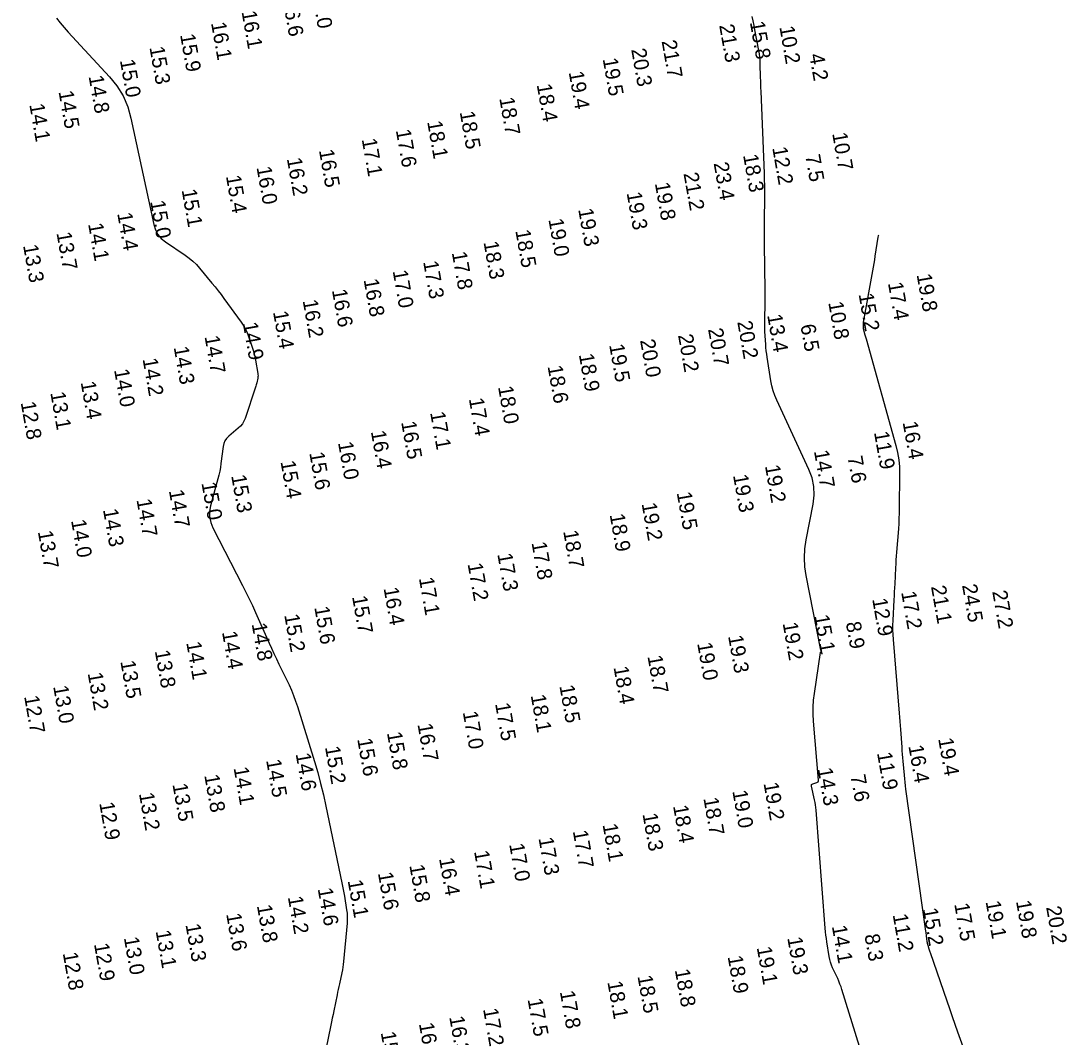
# Model space of a CAD drawing. Extents: x 988130 to 1132882, y 654656 to 841453.
# Drawn here: x 1038340.5 to 1038692.2, y 809510.9 to 809852.7 of the extents above; entities that cross this region are included whole.
import ezdxf

# ---------------------------------------------------------------- set-up
doc = ezdxf.new("R2010")
doc.units = 0
doc.layers.add('V-TOPO-MAJR', color=7, linetype='Continuous')
doc.layers.add('V-TOPO-SOUN', color=7, linetype='Continuous')

msp = doc.modelspace()

# ---------------------------------------------------------------- linework, layer by layer
at = {"layer": 'V-TOPO-MAJR'}
for points in [[(1038352.5, 809853.65), (1038353.75, 809852.04), (1038355.05, 809850.47), (1038356.42, 809848.95), (1038370.27, 809833.96), (1038372.81, 809830.84), (1038374.86, 809827.47), (1038376.44, 809823.85), (1038377.53, 809819.98), (1038385.21, 809784.21), (1038385.75, 809782.46), (1038386.58, 809780.91), (1038387.71, 809779.56), (1038389.12, 809778.4), (1038395.79, 809773.87), (1038397.11, 809772.91), (1038398.34, 809771.86), (1038399.5, 809770.73), (1038400.58, 809769.52), (1038404.75, 809764.48), (1038405.79, 809763.22), (1038406.8, 809761.94), (1038407.79, 809760.64), (1038408.77, 809759.33), (1038414.55, 809751.42), (1038415.23, 809750.43), (1038415.82, 809749.39), (1038416.33, 809748.31), (1038416.77, 809747.19), (1038418.56, 809742.02), (1038418.84, 809741.17), (1038419.07, 809740.32), (1038419.27, 809739.46), (1038419.43, 809738.59), (1038420.18, 809734.13), (1038420.22, 809733.74), (1038420.23, 809733.35), (1038420.21, 809732.97), (1038420.14, 809732.58), (1038419.81, 809731.04), (1038419.72, 809730.66), (1038419.63, 809730.28), (1038419.52, 809729.9), (1038419.4, 809729.53), (1038415.88, 809719.04), (1038415.49, 809718.08), (1038414.97, 809717.21), (1038414.34, 809716.41), (1038413.6, 809715.7), (1038410.37, 809713.01), (1038409.64, 809712.29), (1038409.09, 809711.48), (1038408.7, 809710.58), (1038408.49, 809709.58), (1038407.76, 809703.82), (1038407.57, 809702.52), (1038407.34, 809701.23), (1038407.06, 809699.94), (1038406.74, 809698.67), (1038404.28, 809689.65), (1038403.93, 809687.75), (1038403.95, 809685.88), (1038404.32, 809684.04), (1038405.06, 809682.25), (1038415.04, 809662.84), (1038416.18, 809660.59), (1038417.29, 809658.32), (1038418.36, 809656.04), (1038419.41, 809653.74), (1038423.99, 809643.47), (1038424.79, 809641.69), (1038425.6, 809639.92), (1038426.43, 809638.15), (1038427.27, 809636.39), (1038430.65, 809629.36), (1038431.46, 809627.59), (1038432.2, 809625.79), (1038432.87, 809623.97), (1038433.48, 809622.12), (1038439.18, 809603.63), (1038440.28, 809599.92), (1038441.28, 809596.18), (1038442.21, 809592.43), (1038443.04, 809588.65), (1038448.41, 809562.83), (1038448.64, 809561.7), (1038448.86, 809560.57), (1038449.06, 809559.44), (1038449.25, 809558.3), (1038449.99, 809553.77), (1038450.14, 809552.63), (1038450.22, 809551.49), (1038450.22, 809550.35), (1038450.16, 809549.21), (1038448.99, 809536.35), (1038448.89, 809535.4), (1038448.76, 809534.45), (1038448.6, 809533.51), (1038448.41, 809532.58), (1038447.59, 809528.84), (1038447.39, 809527.91), (1038447.19, 809526.97), (1038446.99, 809526.04), (1038446.8, 809525.1), (1038445.69, 809519.73), (1038445.44, 809518.52), (1038445.19, 809517.31), (1038444.94, 809516.1), (1038444.69, 809514.89), (1038442.19, 809502.92)], [(1038629.32, 809485.38), (1038616.5, 809526.91), (1038616.19, 809527.86), (1038615.85, 809528.79), (1038615.47, 809529.71), (1038615.07, 809530.62), (1038613.37, 809534.24), (1038612.98, 809535.15), (1038612.66, 809536.09), (1038612.4, 809537.04), (1038612.21, 809538.02), (1038611.43, 809542.92), (1038611.26, 809544.06), (1038611.12, 809545.21), (1038610.99, 809546.36), (1038610.89, 809547.52), (1038607.86, 809587.24), (1038607.78, 809588.13), (1038607.66, 809589.01), (1038607.51, 809589.88), (1038607.32, 809590.75), (1038606.26, 809595.32), (1038606.23, 809595.61), (1038606.31, 809595.85), (1038606.48, 809596.03), (1038606.74, 809596.15), (1038608.01, 809596.52), (1038608.28, 809596.64), (1038608.47, 809596.83), (1038608.57, 809597.07), (1038608.59, 809597.37), (1038606.92, 809617.2), (1038606.79, 809619.54), (1038606.8, 809621.89), (1038606.94, 809624.22), (1038607.23, 809626.55), (1038609.32, 809640.3), (1038609.34, 809640.39), (1038609.37, 809640.42), (1038609.42, 809640.4), (1038609.48, 809640.33), (1038609.73, 809639.93), (1038609.78, 809639.86), (1038609.81, 809639.84), (1038609.81, 809639.87), (1038609.78, 809639.96), (1038609.48, 809640.85), (1038609.42, 809641.04), (1038609.37, 809641.23), (1038609.32, 809641.42), (1038609.28, 809641.61), (1038604.52, 809666.14), (1038604.08, 809669.15), (1038603.93, 809672.16), (1038604.07, 809675.17), (1038604.51, 809678.18), (1038606.84, 809690.21), (1038607.19, 809693.19), (1038607.07, 809696.12), (1038606.48, 809698.98), (1038605.43, 809701.79), (1038594.61, 809725.19), (1038593.95, 809726.75), (1038593.4, 809728.35), (1038592.97, 809729.98), (1038592.64, 809731.64), (1038591.37, 809739.57), (1038591.21, 809740.65), (1038591.08, 809741.73), (1038590.97, 809742.82), (1038590.9, 809743.91), (1038590.64, 809748.26), (1038590.58, 809749.35), (1038590.55, 809750.44), (1038590.55, 809751.53), (1038590.56, 809752.62), (1038590.69, 809757.48), (1038590.71, 809758.65), (1038590.72, 809759.82), (1038590.72, 809761), (1038590.71, 809762.17), (1038590.48, 809777.5), (1038590.46, 809779.5), (1038590.45, 809781.49), (1038590.45, 809783.48), (1038590.47, 809785.47), (1038590.55, 809793.43), (1038590.56, 809795.42), (1038590.54, 809797.41), (1038590.5, 809799.4), (1038590.43, 809801.39), (1038589.32, 809829.12), (1038589.28, 809830.26), (1038589.24, 809831.41), (1038589.2, 809832.55), (1038589.17, 809833.69), (1038589.04, 809838.27), (1038588.99, 809839.42), (1038588.89, 809840.55), (1038588.74, 809841.69), (1038588.55, 809842.81), (1038587.24, 809849.66), (1038586.95, 809851.17), (1038586.66, 809852.69), (1038586.37, 809854.2)], [(1038628.84, 809780.66), (1038628.63, 809780.41), (1038628.52, 809780.03), (1038627.61, 809773.54), (1038627.43, 809772.31), (1038627.24, 809771.08), (1038627.04, 809769.85), (1038626.82, 809768.62), (1038623.76, 809751.97), (1038623.74, 809751.84), (1038623.72, 809751.71), (1038623.71, 809751.58), (1038623.69, 809751.45), (1038623.64, 809750.92), (1038623.63, 809750.79), (1038623.63, 809750.65), (1038623.62, 809750.52), (1038623.63, 809750.39), (1038623.64, 809749.55), (1038623.65, 809749.37), (1038623.67, 809749.19), (1038623.7, 809749.01), (1038623.75, 809748.83), (1038624.23, 809747.17), (1038624.33, 809746.83), (1038624.42, 809746.49), (1038624.52, 809746.16), (1038624.61, 809745.82), (1038634.6, 809709.93), (1038635.18, 809707.54), (1038635.58, 809705.12), (1038635.82, 809702.68), (1038635.88, 809700.22), (1038635.78, 809688.88), (1038635.75, 809687.12), (1038635.68, 809685.37), (1038635.59, 809683.63), (1038635.47, 809681.88), (1038634.85, 809674.08), (1038634.75, 809672.74), (1038634.66, 809671.4), (1038634.57, 809670.06), (1038634.5, 809668.71), (1038634.23, 809663.34), (1038634.16, 809661.99), (1038634.09, 809660.65), (1038634.03, 809659.3), (1038633.96, 809657.96), (1038633.61, 809651.08), (1038633.55, 809649.48), (1038633.55, 809647.89), (1038633.6, 809646.3), (1038633.71, 809644.7), (1038635.76, 809619.88), (1038635.87, 809618.5), (1038635.98, 809617.12), (1038636.08, 809615.73), (1038636.18, 809614.35), (1038636.59, 809608.42), (1038636.67, 809607.24), (1038636.76, 809606.06), (1038636.86, 809604.88), (1038636.96, 809603.7), (1038637.37, 809598.98), (1038637.48, 809597.8), (1038637.6, 809596.62), (1038637.74, 809595.45), (1038637.9, 809594.27), (1038644.61, 809546.56), (1038644.67, 809546.16), (1038644.73, 809545.75), (1038644.78, 809545.34), (1038644.84, 809544.93), (1038645.07, 809543.13), (1038645.12, 809542.8), (1038645.18, 809542.48), (1038645.26, 809542.16), (1038645.36, 809541.84), (1038645.76, 809540.58), (1038645.86, 809540.27), (1038645.96, 809539.95), (1038646.07, 809539.64), (1038646.17, 809539.33), (1038651.72, 809523.14), (1038652.63, 809520.51), (1038653.54, 809517.89), (1038654.47, 809515.27), (1038655.4, 809512.66), (1038660.7, 809497.85)]]:
    msp.add_lwpolyline(points, dxfattribs=at)

# ---------------------------------------------------------------- texts
at = {"layer": 'V-TOPO-SOUN'}
for s, p in [('16.6 ', (1038428.47, 809859.95)), ('17.0 ', (1038438.18, 809862.63)), ('16.1 ', (1038414.68, 809855.79)), ('16.1 ', (1038404.42, 809852.01)), ('21.3 ', (1038575.22, 809851.24)), ('15.8 ', (1038585.53, 809852.28)), ('10.2 ', (1038595.47, 809850.69)), ('15.9 ', (1038394.02, 809848.04)), ('21.7 ', (1038555.87, 809845.92)), ('15.3 ', (1038383.72, 809843.81)), ('20.3 ', (1038545.66, 809843.11)), ('15.0 ', (1038373.79, 809839.46)), ('19.5 ', (1038536.06, 809839.93)), ('4.2', (1038605.49, 809841.34)), ('19.4 ', (1038524.64, 809835.45)), ('14.8 ', (1038363.26, 809834.08)), ('18.4 ', (1038513.89, 809831.24)), ('14.5 ', (1038353.16, 809828.95)), ('14.1 ', (1038343.34, 809824.58)), ('18.7 ', (1038501.31, 809826.72)), ('18.5 ', (1038488.01, 809822.04)), ('18.1 ', (1038477.07, 809818.79)), ('17.6 ', (1038466.53, 809815.92)), ('10.7 ', (1038613.21, 809814.87)), ('17.1 ', (1038455.07, 809812.88)), ('16.5 ', (1038440.69, 809809.18)), ('18.3 ', (1038583.26, 809807.54)), ('12.2 ', (1038593.06, 809810.05)), ('7.5', (1038604.15, 809807.43)), ('16.0 ', (1038419.71, 809803.45)), ('16.2 ', (1038429.9, 809806.38)), ('23.4 ', (1038573.35, 809804.85)), ('15.4 ', (1038409.42, 809800.5)), ('21.2 ', (1038563.23, 809801.4)), ('19.8 ', (1038553.6, 809798.09)), ('15.1 ', (1038394.54, 809795.84)), ('19.3 ', (1038544.11, 809794.87)), ('15.0 ', (1038383.97, 809792.01)), ('19.3 ', (1038527.84, 809789.33)), ('14.4 ', (1038372.89, 809787.95)), ('19.0 ', (1038517.83, 809785.93)), ('14.1 ', (1038363.11, 809784.41)), ('18.5 ', (1038506.71, 809782.18)), ('13.7 ', (1038352.47, 809781.39)), ('13.3 ', (1038341.24, 809777.16)), ('18.3 ', (1038496.01, 809778.29)), ('17.3 ', (1038475.72, 809771.7)), ('17.8 ', (1038485.35, 809774.78)), ('17.0 ', (1038465.47, 809768.61)), ('16.8 ', (1038455.71, 809765.66)), ('17.4 ', (1038631.95, 809764.53)), ('19.8 ', (1038641.59, 809767.36)), ('16.6 ', (1038445.05, 809762.18)), ('16.2 ', (1038435.22, 809758.65)), ('10.8 ', (1038611.9, 809758)), ('15.2 ', (1038622.08, 809760.8)), ('15.4 ', (1038425.25, 809754.84)), ('14.9 ', (1038415.08, 809751.08)), ('20.2 ', (1038581.31, 809751.49)), ('13.4 ', (1038591.36, 809753.75)), ('6.5', (1038602.53, 809750.34)), ('20.2 ', (1038561.39, 809747.02)), ('20.7 ', (1038571.48, 809749.04)), ('14.7 ', (1038402.24, 809746.56)), ('19.5 ', (1038538.25, 809743.72)), ('20.0 ', (1038548.63, 809745.31)), ('14.3 ', (1038391.87, 809742.92)), ('18.9 ', (1038528.05, 809740.51)), ('14.2 ', (1038381.41, 809738.98)), ('18.6 ', (1038517.54, 809736.53)), ('14.0 ', (1038371.83, 809735.32)), ('13.4 ', (1038360.59, 809731.18)), ('18.0 ', (1038500.89, 809729.61)), ('13.1 ', (1038350.4, 809727.65)), ('12.8 ', (1038340.44, 809724.35)), ('17.4 ', (1038491.07, 809725.6)), ('17.1 ', (1038478.07, 809720.98)), ('16.5 ', (1038468.33, 809717.77)), ('16.4 ', (1038636.89, 809717.7)), ('16.4 ', (1038458.14, 809714.62)), ('11.9 ', (1038627.26, 809714.34)), ('16.0 ', (1038447.1, 809710.87)), ('15.6 ', (1038437.45, 809707.42)), ('14.7 ', (1038607.07, 809708.05)), ('7.6', (1038618.37, 809706.04)), ('15.4 ', (1038427.77, 809704.5)), ('19.2 ', (1038590.6, 809703.08)), ('15.3 ', (1038411.2, 809699.75)), ('19.3 ', (1038579.88, 809699.87)), ('14.7 ', (1038390.25, 809694.73)), ('15.0 ', (1038401.2, 809697.29)), ('14.7 ', (1038379.36, 809691.65)), ('19.5 ', (1038560.94, 809694.01)), ('14.3 ', (1038368.1, 809688.32)), ('19.2 ', (1038549.15, 809690.36)), ('14.0 ', (1038357.37, 809684.67)), ('18.9 ', (1038538.41, 809686.66)), ('13.7 ', (1038346.2, 809680.95)), ('18.7 ', (1038522.79, 809681.08)), ('17.8 ', (1038512.15, 809677.2)), ('17.3 ', (1038500.66, 809673.36)), ('17.2 ', (1038490.65, 809670.09)), ('17.1 ', (1038474.28, 809665.28)), ('21.1 ', (1038646.42, 809662.47)), ('24.5 ', (1038656.86, 809662.93)), ('15.7 ', (1038451.82, 809659.07)), ('16.4 ', (1038462.41, 809661.91)), ('17.2 ', (1038636.4, 809660.57)), ('27.2 ', (1038667.01, 809660.8)), ('15.6 ', (1038439.13, 809655.5)), ('12.9 ', (1038626.66, 809658.24)), ('15.2 ', (1038429.03, 809652.9)), ('15.1 ', (1038607.17, 809652.67)), ('14.8 ', (1038418.07, 809649.9)), ('19.2 ', (1038596.55, 809650.13)), ('8.9', (1038617.79, 809650.3)), ('14.4 ', (1038408.11, 809647.13)), ('19.3 ', (1038578.22, 809645.8)), ('14.1 ', (1038396.09, 809643.62)), ('19.0 ', (1038567.83, 809643.36)), ('13.8 ', (1038385.51, 809640.79)), ('18.7 ', (1038551.12, 809639.01)), ('13.5 ', (1038373.94, 809637.28)), ('18.4 ', (1038539.71, 809635.34)), ('13.2 ', (1038362.95, 809633.27)), ('13.0 ', (1038351.36, 809628.87)), ('18.5 ', (1038521.52, 809629.05)), ('12.7 ', (1038341.59, 809625.5)), ('18.1 ', (1038511.88, 809625.85)), ('17.5 ', (1038499.9, 809623.05)), ('17.0 ', (1038489.03, 809620.23)), ('15.8 ', (1038463.54, 809613.29)), ('16.7 ', (1038473.82, 809616.12)), ('15.6 ', (1038453.56, 809611.16)), ('19.4 ', (1038648.84, 809611.26)), ('14.6 ', (1038432.85, 809606.2)), ('15.2 ', (1038442.72, 809608.48)), ('11.9 ', (1038628.28, 809606.47)), ('16.4 ', (1038638.82, 809608.85)), ('14.5 ', (1038422.94, 809604.03)), ('14.1 ', (1038411.99, 809601.48)), ('14.3 ', (1038608.29, 809601.21)), ('7.6', (1038619.37, 809598.87)), ('13.5 ', (1038391.45, 809595.94)), ('13.8 ', (1038402.15, 809598.97)), ('19.2 ', (1038590.13, 809596.29)), ('13.2 ', (1038380.18, 809592.86)), ('19.0 ', (1038579.65, 809593.68)), ('12.9 ', (1038366.84, 809589.66)), ('18.4 ', (1038559.72, 809588.66)), ('18.7 ', (1038569.93, 809591.23)), ('18.3 ', (1038549.45, 809585.95)), ('18.1 ', (1038536.02, 809582.42)), ('17.7 ', (1038526.02, 809580.2)), ('17.0 ', (1038504.65, 809575.76)), ('17.3 ', (1038514.49, 809577.83)), ('17.1 ', (1038492.83, 809573.36)), ('15.8 ', (1038471.09, 809568.67)), ('16.4 ', (1038481.07, 809570.97)), ('15.6 ', (1038460.51, 809566.11)), ('14.6 ', (1038440.27, 809560.81)), ('15.1 ', (1038450.35, 809563.53)), ('14.2 ', (1038430.23, 809558.03)), ('13.8 ', (1038419.83, 809555.15)), ('15.2 ', (1038643.63, 809554.06)), ('17.5 ', (1038654.24, 809555.69)), ('19.1 ', (1038664.78, 809556.48)), ('19.8 ', (1038675, 809556.59)), ('20.2 ', (1038685.12, 809554.63)), ('13.6 ', (1038409.51, 809552.31)), ('11.2 ', (1038633.54, 809552.09)), ('13.1 ', (1038385.8, 809546.57)), ('13.3 ', (1038395.83, 809548.75)), ('14.1 ', (1038613.09, 809548.21)), ('13.0 ', (1038375.11, 809544.34)), ('19.3 ', (1038598.11, 809544.32)), ('8.3', (1038624.05, 809545.25)), ('12.9 ', (1038365.08, 809542.22)), ('19.1 ', (1038587.85, 809541.06)), ('12.8 ', (1038354.57, 809539.16)), ('18.9 ', (1038578.06, 809538.03)), ('18.8 ', (1038560.31, 809533.52)), ('18.1 ', (1038537.65, 809529.47)), ('18.5 ', (1038547.76, 809531.43)), ('17.8 ', (1038521.67, 809526.21)), ('17.5 ', (1038510.82, 809523.64)), ('17.2 ', (1038495.86, 809520.33)), ('16.2 ', (1038474.29, 809515.47)), ('16.3 ', (1038484.49, 809517.7)), ('15.9 ', (1038461.45, 809512.46))]:
    msp.add_text(s, height=5, rotation=280, dxfattribs=at).set_placement(p)

doc.saveas('drawing.dxf')
